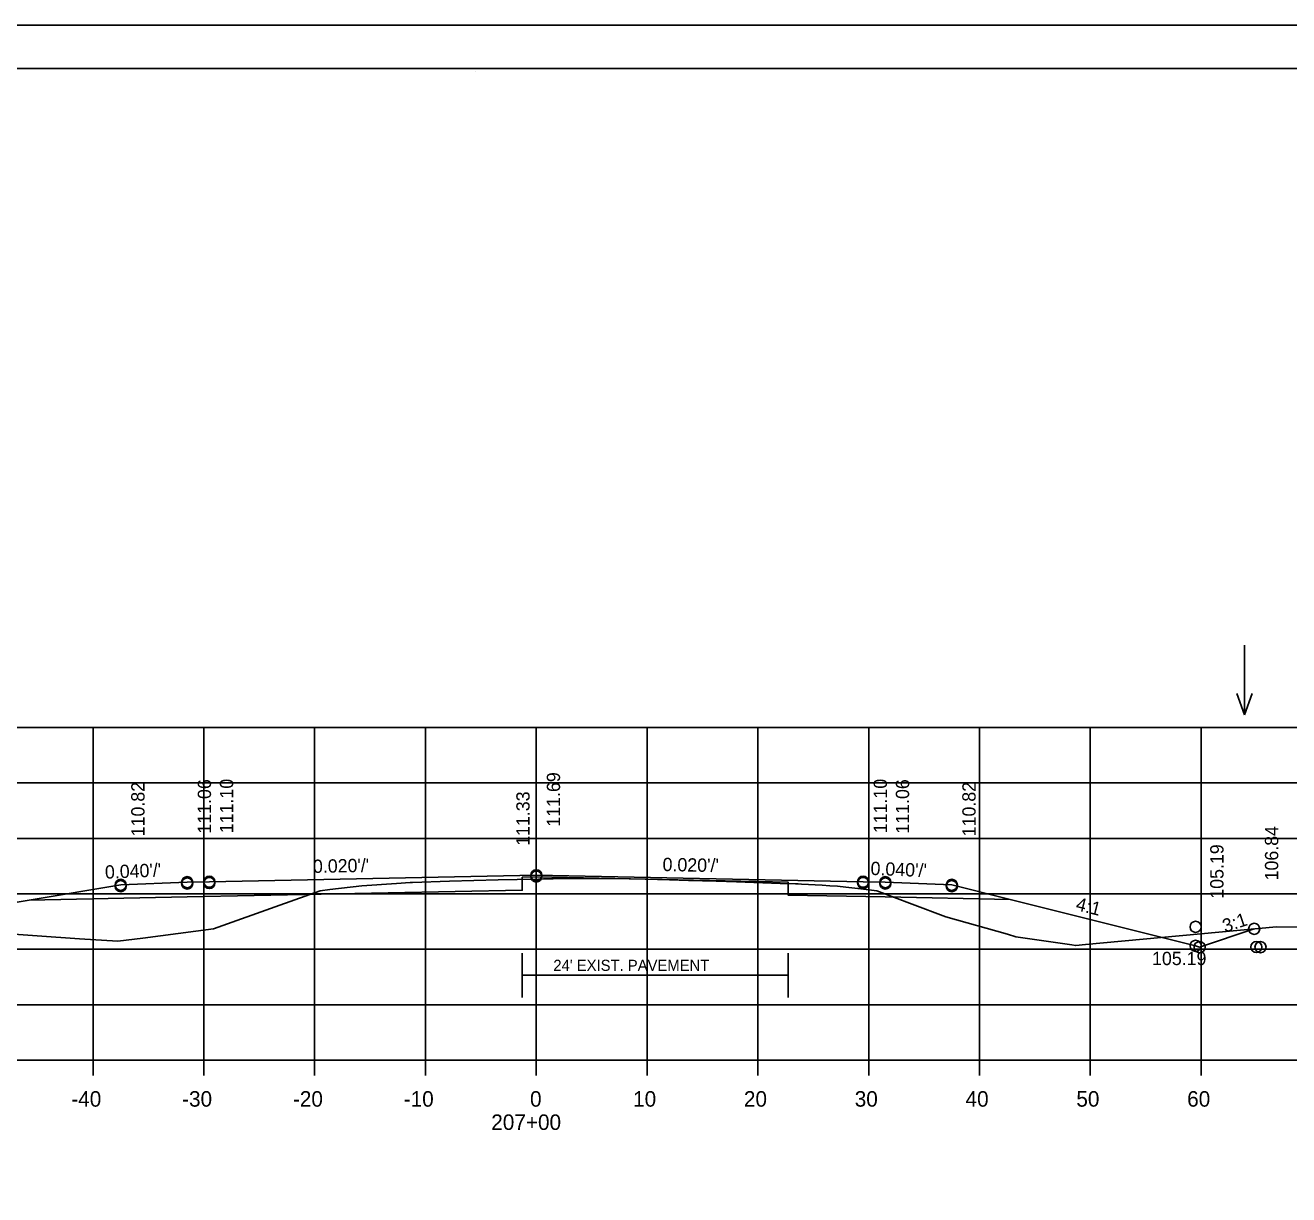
# Model space of a CAD drawing. Extents: x 1175611 to 1176402, y -433344 to -416213.
# Drawn here: x 1175734.9 to 1175848.9, y -424915.5 to -424810 of the extents above; entities that cross this region are included whole.
import ezdxf

# ---------------------------------------------------------------- set-up
doc = ezdxf.new("R2010")
doc.units = 0
for name, color, linetype in [('R_Alt Surface', 7, 'Continuous'), ('R_Axis', 7, 'Continuous'), ('R_Axis Annot', 7, 'Continuous'), ('R_Border', 7, 'Continuous'), ('R_Exist Surface', 7, 'Continuous'), ('R_Fin Surface', 7, 'Continuous'), ('R_Grid', 7, 'Continuous'), ('R_No Plot', 7, 'Continuous'), ('R_Water Annot', 7, 'Continuous'), ('R_Xsect Elev', 7, 'Continuous'), ('R_Xsect Slope', 7, 'Continuous')]:
    doc.layers.add(name, color=color, linetype=linetype)

msp = doc.modelspace()

# ---------------------------------------------------------------- linework, layer by layer
at = {"layer": 'R_Alt Surface'}
msp.add_line((1175779.7, -424895.71), (1175803.7, -424895.71), dxfattribs=at)
for points in [[(1175735.2, -424888.94), (1175749.47, -424888.65), (1175779.7, -424888.05), (1175779.7, -424886.88), (1175780.97, -424886.85), (1175803.7, -424887.31), (1175803.7, -424888.48), (1175812.47, -424888.65), (1175823.75, -424888.88)], [(1175779.7, -424897.71), (1175779.7, -424893.71)], [(1175803.7, -424897.71), (1175803.7, -424893.71)]]:
    msp.add_lwpolyline(points, dxfattribs=at)
at = {"layer": 'R_Axis'}
for p, q in [((1175640.97, -424903.37), (1175920.97, -424903.37)), ((1175740.97, -424904.77), (1175740.97, -424903.37)), ((1175750.97, -424904.77), (1175750.97, -424903.37)), ((1175760.97, -424904.77), (1175760.97, -424903.37)), ((1175770.97, -424904.77), (1175770.97, -424903.37)), ((1175780.97, -424904.77), (1175780.97, -424903.37)), ((1175790.97, -424904.77), (1175790.97, -424903.37)), ((1175800.97, -424904.77), (1175800.97, -424903.37)), ((1175810.97, -424904.77), (1175810.97, -424903.37)), ((1175820.97, -424904.77), (1175820.97, -424903.37)), ((1175830.97, -424904.77), (1175830.97, -424903.37)), ((1175840.97, -424904.77), (1175840.97, -424903.37))]:
    msp.add_line(p, q, dxfattribs=at)
at = {"layer": 'R_Border'}
for p, q in [((1175622.97, -424813.91), (1175939.15, -424813.91)), ((1175775.49, -424814.17), (1175775.49, -424814.17)), ((1175775.49, -424814.17), (1175775.49, -424814.17))]:
    msp.add_line(p, q, dxfattribs=at)
at = {"layer": 'R_Exist Surface'}
msp.add_lwpolyline([(1175727.83, -424891.58), (1175739.76, -424892.43), (1175743.2, -424892.64), (1175745.47, -424892.36), (1175751.85, -424891.52), (1175757.83, -424889.38), (1175761.46, -424888.1), (1175762.33, -424887.98), (1175765.23, -424887.64), (1175768.35, -424887.43), (1175769.59, -424887.35), (1175769.6, -424887.35), (1175769.81, -424887.34), (1175773.14, -424887.24), (1175777.52, -424887.11), (1175779.26, -424887.08), (1175781.16, -424887.04), (1175781.62, -424887.03), (1175782.51, -424887.01), (1175785.77, -424886.99), (1175787.87, -424887), (1175790.8, -424887.06), (1175792.98, -424887.11), (1175794.72, -424887.16), (1175797.21, -424887.23), (1175799.03, -424887.3), (1175802.99, -424887.43), (1175804.38, -424887.48), (1175804.6, -424887.48), (1175804.91, -424887.5), (1175806.76, -424887.6), (1175807.46, -424887.64), (1175808.17, -424887.67), (1175808.92, -424887.77), (1175810.27, -424887.93), (1175811.7, -424888.09), (1175814.9, -424889.3), (1175817.93, -424890.43), (1175823.51, -424892.02), (1175824.26, -424892.24), (1175829.3, -424892.98), (1175829.64, -424893.02), (1175829.67, -424893.03), (1175830.53, -424892.95), (1175847.76, -424891.35), (1175854.08, -424891.37)], dxfattribs=at)
at = {"layer": 'R_Fin Surface'}
msp.add_lwpolyline([(1175711.41, -424891.56), (1175715.94, -424893.07), (1175721.47, -424891.22), (1175735.2, -424888.94), (1175743.47, -424887.56), (1175749.47, -424887.32), (1175751.47, -424887.28), (1175780.97, -424886.69), (1175810.47, -424887.28), (1175812.47, -424887.32), (1175818.47, -424887.56), (1175823.75, -424888.88), (1175840.47, -424893.06), (1175840.83, -424893.18), (1175845.76, -424891.53)], dxfattribs=at)
at = {"layer": 'R_Grid'}
for p, q in [((1175640.97, -424873.37), (1175920.97, -424873.37)), ((1175740.97, -424903.37), (1175740.97, -424873.37)), ((1175750.97, -424903.37), (1175750.97, -424873.37)), ((1175760.97, -424903.37), (1175760.97, -424873.37)), ((1175770.97, -424903.37), (1175770.97, -424873.37)), ((1175780.97, -424903.37), (1175780.97, -424873.37)), ((1175790.97, -424903.37), (1175790.97, -424873.37)), ((1175800.97, -424903.37), (1175800.97, -424873.37)), ((1175810.97, -424903.37), (1175810.97, -424873.37)), ((1175820.97, -424903.37), (1175820.97, -424873.37)), ((1175830.97, -424903.37), (1175830.97, -424873.37)), ((1175840.97, -424903.37), (1175840.97, -424873.37)), ((1175640.97, -424878.37), (1175920.97, -424878.37)), ((1175640.97, -424883.37), (1175920.97, -424883.37)), ((1175640.97, -424888.37), (1175920.97, -424888.37)), ((1175640.97, -424893.37), (1175920.97, -424893.37)), ((1175640.97, -424898.37), (1175920.97, -424898.37)), ((1175640.97, -424903.37), (1175920.97, -424903.37))]:
    msp.add_line(p, q, dxfattribs=at)
at = {"layer": 'R_No Plot'}
msp.add_line((1175610.57, -424810.01), (1175943.91, -424810.01), dxfattribs=at)
msp.add_lwpolyline([(1175610.57, -424810.01), (1175943.91, -424810.01), (1175943.91, -425023.35), (1175610.57, -425023.35)], close=True, dxfattribs=at)
for centre in [(1175780.97, -424886.69), (1175780.97, -424886.81), (1175743.47, -424887.56), (1175743.47, -424887.68), (1175749.47, -424887.32), (1175749.47, -424887.44), (1175751.47, -424887.28), (1175751.47, -424887.4), (1175810.47, -424887.28), (1175810.47, -424887.4), (1175812.47, -424887.32), (1175812.47, -424887.44), (1175818.47, -424887.56), (1175818.47, -424887.68), (1175840.47, -424891.35), (1175845.76, -424891.53), (1175840.47, -424893.06), (1175840.83, -424893.18), (1175845.95, -424893.17), (1175846.33, -424893.18)]:
    msp.add_circle(centre, 0.5, dxfattribs=at)
at = {"layer": 'R_Water Annot'}
for p, q in [((1175844.88, -424865.94), (1175844.88, -424872.22)), ((1175844.88, -424872.22), (1175844.18, -424870.3)), ((1175844.88, -424872.22), (1175845.58, -424870.3))]:
    msp.add_line(p, q, dxfattribs=at)

# ---------------------------------------------------------------- texts
at = {"layer": 'R_Alt Surface'}
msp.add_text("24' EXIST. PAVEMENT", height=1, dxfattribs=at).set_placement((1175782.51, -424895.32))
at = {"layer": 'R_Axis Annot'}
for s, p in [('-40', (1175739.01, -424907.57)), ('-30', (1175749.01, -424907.57)), ('-20', (1175759.01, -424907.57)), ('-10', (1175769.01, -424907.57)), ('0', (1175780.41, -424907.57)), ('10', (1175789.71, -424907.57)), ('20', (1175799.71, -424907.57)), ('30', (1175809.71, -424907.57)), ('40', (1175819.71, -424907.57)), ('50', (1175829.71, -424907.57)), ('60', (1175839.71, -424907.57)), ('207+00', (1175776.91, -424909.67))]:
    msp.add_text(s, height=1.4, dxfattribs=at).set_placement(p)
at = {"layer": 'R_Xsect Elev'}
for s, p in [('111.69', (1175783.12, -424882.31)), ('110.82', (1175745.62, -424883.18)), ('111.06', (1175751.62, -424882.94)), ('111.10', (1175753.62, -424882.9)), ('111.10', (1175812.62, -424882.9)), ('111.06', (1175814.62, -424882.94)), ('110.82', (1175820.62, -424883.18)), ('111.33', (1175780.37, -424884.04)), ('106.84', (1175847.93, -424887.16)), ('105.19', (1175842.99, -424888.81))]:
    msp.add_text(s, height=1.2, rotation=90, dxfattribs=at).set_placement(p)
msp.add_text('105.19', height=1.2, dxfattribs=at).set_placement((1175836.54, -424894.8))
at = {"layer": 'R_Xsect Slope'}
for s, rotation, p in [("0.040'/'", 2.2906, (1175742.07, -424887.01)), ("0.020'/'", 1.1458, (1175760.83, -424886.49)), ("0.020'/'", 358.8542, (1175792.36, -424886.31)), ("0.040'/'", 357.7094, (1175811.12, -424886.66)), ('4:1', 345.9638, (1175829.59, -424889.82)), ('3:1', 18.4349, (1175843.13, -424891.88))]:
    msp.add_text(s, height=1.2, rotation=rotation, dxfattribs=at).set_placement(p)

doc.saveas('drawing.dxf')
